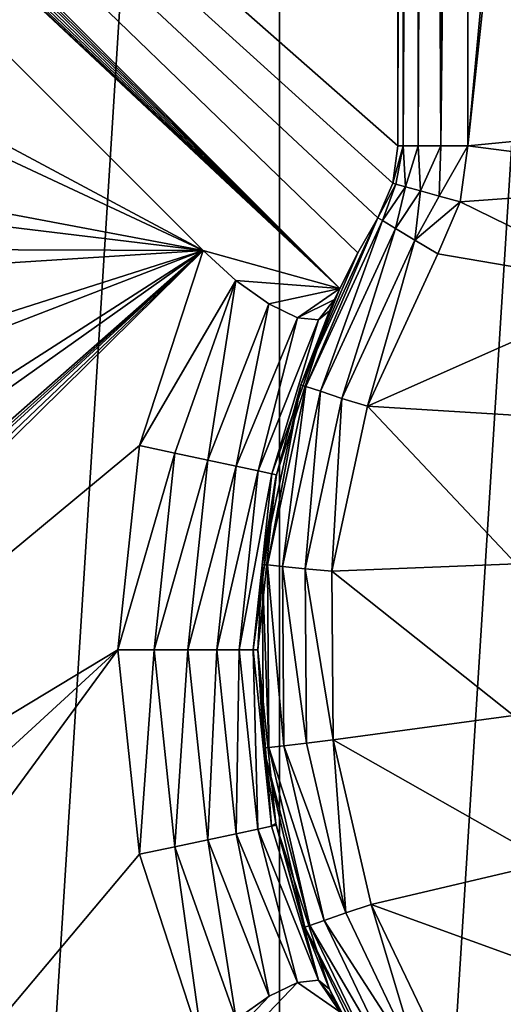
# Model space of a CAD drawing. Header units: millimetres. Extents: x -147 to 148, y -145 to 204.
# Tile 391 of 571: x 82.3 to 85.75, y -2.53 to 4.51. Entities that reach past the tile are written whole.
import ezdxf

# ---------------------------------------------------------------- set-up
doc = ezdxf.new("R2010")
doc.units = ezdxf.units.MM
doc.header["$LTSCALE"] = 26.699852
for name, color, linetype in [('1445', 7, 'CONTINUOUS'), ('1455', 7, 'CONTINUOUS'), ('1456', 7, 'CONTINUOUS'), ('1896', 7, 'CONTINUOUS'), ('743', 7, 'CONTINUOUS'), ('744', 7, 'CONTINUOUS'), ('745', 7, 'CONTINUOUS'), ('746', 7, 'CONTINUOUS'), ('757', 7, 'CONTINUOUS'), ('763', 7, 'CONTINUOUS'), ('894', 7, 'CONTINUOUS'), ('929', 7, 'CONTINUOUS'), ('930', 7, 'CONTINUOUS'), ('931', 7, 'CONTINUOUS')]:
    doc.layers.add(name, color=color, linetype=linetype)

msp = doc.modelspace()

# ---------------------------------------------------------------- linework, layer by layer
at = {"layer": '1445', "color": 7, "linetype": 'CONTINUOUS', "true_color": 0xd8d8d8}
for points in [[(84.5858, -2.5858, 89.9), (73.0939, -14.0777, 89.9), (84.2845, -2.3753, 90.9857), (84.5858, -2.5858, 89.9)], [(73.0939, -14.0777, 89.9), (84.08, -2.4733, 91.2116), (84.2845, -2.3753, 90.9857), (73.0939, -14.0777, 89.9)], [(84.5858, -2.5858, 89.9), (84.2845, -2.3753, 90.9857), (84.4328, -2.3605, 90.7025), (84.5858, -2.5858, 89.9)], [(84.5116, -2.4243, 90.4), (84.548, -2.5052, 90.151), (84.4328, -2.3605, 90.7025), (84.5116, -2.4243, 90.4)], [(84.548, -2.5052, 90.151), (84.5858, -2.5858, 89.9), (84.4328, -2.3605, 90.7025), (84.548, -2.5052, 90.151)], [(73.0939, -14.0777, 89.9), (83.8448, -2.6417, 91.3533), (84.08, -2.4733, 91.2116), (73.0939, -14.0777, 89.9)]]:
    msp.add_3dface(points, dxfattribs=at)
at = {"layer": '1455', "color": 7, "linetype": 'CONTINUOUS', "true_color": 0xd8d8d8}
for points in [[(84.5858, 2.5858, 89.9), (73.0939, 14.0777, 89.9), (84.7152, 2.8409, 89.9), (84.5858, 2.5858, 89.9)], [(73.0939, 14.0777, 89.9), (84.8571, 3.0905, 89.9), (84.7152, 2.8409, 89.9), (73.0939, 14.0777, 89.9)], [(84.8571, 3.0905, 89.9), (73.0939, 14.0777, 89.9), (84.9636, 3.3383, 89.9), (84.8571, 3.0905, 89.9)], [(73.0939, 14.0777, 89.9), (85, 7.8284, 89.9), (85, 3.6056, 89.9), (73.0939, 14.0777, 89.9)], [(73.0939, 14.0777, 89.9), (85, 3.6056, 89.9), (84.9636, 3.3383, 89.9), (73.0939, 14.0777, 89.9)]]:
    msp.add_3dface(points, dxfattribs=at)
at = {"layer": '1456', "color": 7, "linetype": 'CONTINUOUS', "true_color": 0xd8d8d8}
for points in [[(73.0404, 14.0133, 90.1501), (73.0939, 14.0777, 89.9), (84.5858, 2.5858, 89.9), (73.0404, 14.0133, 90.1501)], [(72.9872, 13.9487, 90.4), (73.0404, 14.0133, 90.1501), (84.5858, 2.5858, 89.9), (72.9872, 13.9487, 90.4)], [(72.9872, 13.9487, 90.4), (84.5858, 2.5858, 89.9), (72.9566, 13.8337, 90.7089), (72.9872, 13.9487, 90.4)], [(84.5858, 2.5858, 89.9), (72.999, 13.6597, 90.9882), (72.9566, 13.8337, 90.7089), (84.5858, 2.5858, 89.9)], [(84.5858, 2.5858, 89.9), (73.1101, 13.4443, 91.2092), (72.999, 13.6597, 90.9882), (84.5858, 2.5858, 89.9)], [(84.5858, 2.5858, 89.9), (73.2794, 13.208, 91.3513), (73.1101, 13.4443, 91.2092), (84.5858, 2.5858, 89.9)], [(84.5858, 2.5858, 89.9), (73.4886, 12.9759, 91.4), (73.2794, 13.208, 91.3513), (84.5858, 2.5858, 89.9)], [(83.6089, 2.8555, 91.4), (73.4886, 12.9759, 91.4), (84.5858, 2.5858, 89.9), (83.6089, 2.8555, 91.4)], [(83.6089, 2.8555, 91.4), (84.5858, 2.5858, 89.9), (83.8439, 2.6424, 91.3536), (83.6089, 2.8555, 91.4)], [(84.5858, 2.5858, 89.9), (84.0783, 2.4743, 91.213), (83.8439, 2.6424, 91.3536), (84.5858, 2.5858, 89.9)], [(84.5858, 2.5858, 89.9), (84.2831, 2.3758, 90.9876), (84.0783, 2.4743, 91.213), (84.5858, 2.5858, 89.9)], [(84.5858, 2.5858, 89.9), (84.548, 2.5052, 90.151), (84.2831, 2.3758, 90.9876), (84.5858, 2.5858, 89.9)], [(84.548, 2.5052, 90.151), (84.4324, 2.3604, 90.7036), (84.2831, 2.3758, 90.9876), (84.548, 2.5052, 90.151)], [(84.548, 2.5052, 90.151), (84.5116, 2.4243, 90.4), (84.4324, 2.3604, 90.7036), (84.548, 2.5052, 90.151)]]:
    msp.add_3dface(points, dxfattribs=at)
at = {"layer": '1896', "color": 7, "linetype": 'CONTINUOUS', "true_color": 0xd8d8d8}
for points in [[(20.7086, -1.3008, 26.9), (20.5856, -2.6023, 26.9), (145.5, -45.5, 26.9), (20.7086, -1.3008, 26.9)], [(81.4515, -22.5327, 26.9), (20.7086, -1.3008, 26.9), (145.5, -45.5, 26.9), (81.4515, -22.5327, 26.9)]]:
    msp.add_3dface(points, dxfattribs=at)
at = {"layer": '743', "color": 7, "linetype": 'CONTINUOUS', "true_color": 0xd8d8d8}
for points in [[(84.1548, 22.7613, 93.4), (84.1549, -22.7613, 93.4), (87.0535, 23.3145, 93.4), (84.1548, 22.7613, 93.4)], [(84.1549, -22.7613, 93.4), (87.0536, -23.3145, 93.4), (87.0535, 23.3145, 93.4), (84.1549, -22.7613, 93.4)], [(81.3484, 21.8493, 93.4), (81.3485, -21.8493, 93.4), (84.1548, 22.7613, 93.4), (81.3484, 21.8493, 93.4)], [(81.3485, -21.8493, 93.4), (84.1549, -22.7613, 93.4), (84.1548, 22.7613, 93.4), (81.3485, -21.8493, 93.4)]]:
    msp.add_3dface(points, dxfattribs=at)
at = {"layer": '744', "color": 7, "linetype": 'CONTINUOUS', "true_color": 0xd8d8d8}
for points in [[(73.4886, 12.9759, 91.4), (83.6089, 2.8555, 91.4), (77, 6.3972, 91.4), (73.4886, 12.9759, 91.4)], [(77, 6.3972, 91.4), (83.6089, 2.8555, 91.4), (77, 5.9515, 91.4), (77, 6.3972, 91.4)], [(77, 5.9515, 91.4), (83.6089, 2.8555, 91.4), (77, 4.1028, 91.4), (77, 5.9515, 91.4)], [(77, 4.1028, 91.4), (83.6089, 2.8555, 91.4), (77, 3.6572, 91.4), (77, 4.1028, 91.4)], [(77, 3.6572, 91.4), (83.6089, 2.8555, 91.4), (77, 2.8814, 91.4), (77, 3.6572, 91.4)], [(77, 2.8814, 91.4), (83.6089, 2.8555, 91.4), (77, 2.4357, 91.4), (77, 2.8814, 91.4)], [(77, 2.4357, 91.4), (83.6089, 2.8555, 91.4), (77, 0.7466, 91.4), (77, 2.4357, 91.4)], [(77, 0.7466, 91.4), (83.6089, 2.8555, 91.4), (77, 0.3009, 91.4), (77, 0.7466, 91.4)], [(77, 0.3009, 91.4), (83.6089, 2.8555, 91.4), (77, -1.3882, 91.4), (77, 0.3009, 91.4)], [(77, -1.3882, 91.4), (83.6089, 2.8555, 91.4), (77, -1.8339, 91.4), (77, -1.3882, 91.4)], [(77, -1.8339, 91.4), (83.6089, 2.8555, 91.4), (77.0001, -2.9644, 91.4), (77, -1.8339, 91.4)], [(77.0001, -2.9644, 91.4), (83.6089, 2.8555, 91.4), (77.0284, -3.0617, 91.4), (77.0001, -2.9644, 91.4)], [(77.0284, -3.0617, 91.4), (83.6089, 2.8555, 91.4), (77.0495, -3.1654, 91.4), (77.0284, -3.0617, 91.4)], [(77.0495, -3.1654, 91.4), (83.6089, 2.8555, 91.4), (77.0777, -3.3736, 91.4), (77.0495, -3.1654, 91.4)], [(77.0777, -3.3736, 91.4), (83.6089, 2.8555, 91.4), (77.088, -3.5726, 91.4), (77.0777, -3.3736, 91.4)], [(83.6089, 2.8555, 91.4), (83.1546, 1.4627, 91.4), (77.088, -3.5726, 91.4), (83.6089, 2.8555, 91.4)], [(83.1546, 1.4627, 91.4), (83, 0.0015, 91.4), (77.088, -3.5726, 91.4), (83.1546, 1.4627, 91.4)], [(83.154, -1.4599, 91.4), (73.4886, -12.9759, 91.4), (83, 0.0015, 91.4), (83.154, -1.4599, 91.4)], [(83, 0.0015, 91.4), (73.4886, -12.9759, 91.4), (77, -5.5093, 91.4), (83, 0.0015, 91.4)], [(77.088, -3.5726, 91.4), (83, 0.0015, 91.4), (77, -5.5093, 91.4), (77.088, -3.5726, 91.4)], [(83.6089, -2.8555, 91.4), (73.4886, -12.9759, 91.4), (83.154, -1.4599, 91.4), (83.6089, -2.8555, 91.4)]]:
    msp.add_3dface(points, dxfattribs=at)
at = {"layer": '745', "color": 7, "linetype": 'CONTINUOUS', "true_color": 0xd8d8d8}
for points in [[(85.5, 21.0238, 78.9), (86, 9, 78.9), (85.5, 3.6056, 78.9), (85.5, 21.0238, 78.9)], [(86, 9, 78.9), (86.0483, 8.6931, 78.9), (85.5, 3.6056, 78.9), (86, 9, 78.9)], [(86.0483, 8.6931, 78.9), (88.4088, 3.8868, 78.9), (85.5, 3.6056, 78.9), (86.0483, 8.6931, 78.9)], [(88.4088, 3.8868, 78.9), (87.4675, 3.3506, 78.9), (85.5, 3.6056, 78.9), (88.4088, 3.8868, 78.9)], [(85.5, 3.6056, 78.9), (87.4675, 3.3506, 78.9), (85.4453, 3.2047, 78.9), (85.5, 3.6056, 78.9)], [(87.4675, 3.3506, 78.9), (86.6951, 2.5917, 78.9), (85.4453, 3.2047, 78.9), (87.4675, 3.3506, 78.9)], [(85.4453, 3.2047, 78.9), (86.6951, 2.5917, 78.9), (85.2857, 2.8329, 78.9), (85.4453, 3.2047, 78.9)], [(85.2857, 2.8329, 78.9), (86.6951, 2.5917, 78.9), (84.7841, 1.7444, 78.9), (85.2857, 2.8329, 78.9)], [(86.6951, 2.5917, 78.9), (86.1421, 1.6598, 78.9), (84.7841, 1.7444, 78.9), (86.6951, 2.5917, 78.9)], [(84.7841, 1.7444, 78.9), (85.8458, 0.6168, 78.9), (84.5291, 0.5643, 78.9), (84.7841, 1.7444, 78.9)], [(86.1421, 1.6598, 78.9), (85.8458, 0.6168, 78.9), (84.7841, 1.7444, 78.9), (86.1421, 1.6598, 78.9)], [(85.8458, 0.6168, 78.9), (85.8262, -0.4667, 78.9), (84.5291, 0.5643, 78.9), (85.8458, 0.6168, 78.9)], [(84.5291, 0.5643, 78.9), (85.8262, -0.4667, 78.9), (84.5378, -0.6423, 78.9), (84.5291, 0.5643, 78.9)], [(85.8262, -0.4667, 78.9), (86.0842, -1.5186, 78.9), (84.5378, -0.6423, 78.9), (85.8262, -0.4667, 78.9)], [(84.5378, -0.6423, 78.9), (86.0842, -1.5186, 78.9), (84.8093, -1.818, 78.9), (84.5378, -0.6423, 78.9)], [(86.0842, -1.5186, 78.9), (86.6021, -2.4687, 78.9), (84.8093, -1.818, 78.9), (86.0842, -1.5186, 78.9)], [(84.8093, -1.818, 78.9), (86.6021, -2.4687, 78.9), (85.3311, -2.9068, 78.9), (84.8093, -1.818, 78.9)], [(86.6021, -2.4687, 78.9), (87.2719, -3.1933, 78.9), (85.3311, -2.9068, 78.9), (86.6021, -2.4687, 78.9)]]:
    msp.add_3dface(points, dxfattribs=at)
at = {"layer": '746', "color": 7, "linetype": 'CONTINUOUS', "true_color": 0xd8d8d8}
for points in [[(84.8571, 3.0905, 79.4), (84.3078, 1.8972, 79.4), (84.8571, 3.0905, 89.9), (84.8571, 3.0905, 79.4)], [(84.8571, 3.0905, 89.9), (84.3078, 1.8972, 79.4), (84.7152, 2.8409, 89.9), (84.8571, 3.0905, 89.9)], [(84.3078, 1.8972, 79.4), (84.5858, 2.5858, 89.9), (84.7152, 2.8409, 89.9), (84.3078, 1.8972, 79.4)], [(84.548, 2.5052, 90.151), (84.5858, 2.5858, 89.9), (84.3078, 1.8972, 79.4), (84.548, 2.5052, 90.151)], [(84.5116, 2.4243, 90.4), (84.548, 2.5052, 90.151), (84.3078, 1.8972, 79.4), (84.5116, 2.4243, 90.4)], [(84.1325, 1.2538, 90.4), (84.5116, 2.4243, 90.4), (84.3078, 1.8972, 79.4), (84.1325, 1.2538, 90.4)], [(84.0314, 0.6129, 79.4), (84.1325, 1.2538, 90.4), (84.3078, 1.8972, 79.4), (84.0314, 0.6129, 79.4)], [(84, 0.0013, 90.4), (84.1293, 1.2388, 90.4), (84.0314, 0.6129, 79.4), (84, 0.0013, 90.4)], [(84.1293, 1.2388, 90.4), (84.1325, 1.2538, 90.4), (84.0314, 0.6129, 79.4), (84.1293, 1.2388, 90.4)], [(84.0411, -0.7007, 79.4), (84, 0.0013, 90.4), (84.0314, 0.6129, 79.4), (84.0411, -0.7007, 79.4)], [(84.1293, -1.2388, 90.4), (84, 0.0013, 90.4), (84.0411, -0.7007, 79.4), (84.1293, -1.2388, 90.4)], [(84.3364, -1.9807, 79.4), (84.1293, -1.2388, 90.4), (84.0411, -0.7007, 79.4), (84.3364, -1.9807, 79.4)], [(84.1319, -1.2513, 90.4), (84.1293, -1.2388, 90.4), (84.3364, -1.9807, 79.4), (84.1319, -1.2513, 90.4)], [(84.5116, -2.4243, 90.4), (84.1319, -1.2513, 90.4), (84.3364, -1.9807, 79.4), (84.5116, -2.4243, 90.4)], [(84.9032, -3.1658, 79.4), (84.5116, -2.4243, 90.4), (84.3364, -1.9807, 79.4), (84.9032, -3.1658, 79.4)], [(84.548, -2.5052, 90.151), (84.5116, -2.4243, 90.4), (84.9032, -3.1658, 79.4), (84.548, -2.5052, 90.151)], [(84.5858, -2.5858, 89.9), (84.548, -2.5052, 90.151), (84.9032, -3.1658, 79.4), (84.5858, -2.5858, 89.9)]]:
    msp.add_3dface(points, dxfattribs=at)
at = {"layer": '757', "color": 7, "linetype": 'CONTINUOUS', "true_color": 0xd8d8d8}
for points in [[(85, 3.6056, 79.4), (85, 8.0641, 90.4), (85, 20.1246, 90.4), (85, 3.6056, 79.4)], [(85, 20.1246, 79.4), (85, 3.6056, 79.4), (85, 20.1246, 90.4), (85, 20.1246, 79.4)], [(85, 7.8284, 89.9), (85, 8.0641, 90.4), (85, 3.6056, 79.4), (85, 7.8284, 89.9)], [(85, 3.6056, 89.9), (85, 7.8284, 89.9), (85, 3.6056, 79.4), (85, 3.6056, 89.9)]]:
    msp.add_3dface(points, dxfattribs=at)
at = {"layer": '763', "color": 7, "linetype": 'CONTINUOUS', "true_color": 0xd8d8d8}
for points in [[(85, 3.6056, 89.9), (85, 3.6056, 79.4), (84.9636, 3.3383, 79.4), (85, 3.6056, 89.9)], [(85, 3.6056, 89.9), (84.9636, 3.3383, 79.4), (84.9636, 3.3383, 89.9), (85, 3.6056, 89.9)], [(84.8571, 3.0905, 79.4), (84.8571, 3.0905, 89.9), (84.9636, 3.3383, 89.9), (84.8571, 3.0905, 79.4)], [(84.9636, 3.3383, 79.4), (84.8571, 3.0905, 79.4), (84.9636, 3.3383, 89.9), (84.9636, 3.3383, 79.4)]]:
    msp.add_3dface(points, dxfattribs=at)
at = {"layer": '894', "color": 7, "linetype": 'CONTINUOUS', "true_color": 0xd8d8d8}
for points in [[(83.1546, 1.4627, 91.4), (83.6089, 2.8555, 91.4), (83.8439, 2.6424, 91.3536), (83.1546, 1.4627, 91.4)], [(83.1546, 1.4627, 91.4), (83.8439, 2.6424, 91.3536), (83.4076, 1.4087, 91.3659), (83.1546, 1.4627, 91.4)], [(83.4076, 1.4087, 91.3659), (83.8439, 2.6424, 91.3536), (83.6435, 1.3583, 91.266), (83.4076, 1.4087, 91.3659)], [(83.8439, 2.6424, 91.3536), (84.0783, 2.4743, 91.213), (83.6435, 1.3583, 91.266), (83.8439, 2.6424, 91.3536)], [(83.6435, 1.3583, 91.266), (84.0783, 2.4743, 91.213), (83.846, 1.315, 91.1071), (83.6435, 1.3583, 91.266)], [(84.0783, 2.4743, 91.213), (84.2831, 2.3758, 90.9876), (83.846, 1.315, 91.1071), (84.0783, 2.4743, 91.213)], [(84.5116, 2.4243, 90.4), (84.1325, 1.2538, 90.4), (84.0991, 1.2609, 90.6588), (84.5116, 2.4243, 90.4)], [(84.4324, 2.3604, 90.7036), (84.5116, 2.4243, 90.4), (84.0991, 1.2609, 90.6588), (84.4324, 2.3604, 90.7036)], [(83.846, 1.315, 91.1071), (84.2831, 2.3758, 90.9876), (84.0014, 1.2818, 90.9), (83.846, 1.315, 91.1071)], [(84.2831, 2.3758, 90.9876), (84.4324, 2.3604, 90.7036), (84.0014, 1.2818, 90.9), (84.2831, 2.3758, 90.9876)], [(84.0014, 1.2818, 90.9), (84.4324, 2.3604, 90.7036), (84.0991, 1.2609, 90.6588), (84.0014, 1.2818, 90.9)], [(83, 0.0015, 91.4), (83.1546, 1.4627, 91.4), (83.4076, 1.4087, 91.3659), (83, 0.0015, 91.4)], [(83, 0.0015, 91.4), (83.4076, 1.4087, 91.3659), (83.2588, 0.0014, 91.3659), (83, 0.0015, 91.4)], [(83.4076, 1.4087, 91.3659), (83.6435, 1.3583, 91.266), (83.2588, 0.0014, 91.3659), (83.4076, 1.4087, 91.3659)], [(83.6435, 1.3583, 91.266), (83.5, 0.0014, 91.266), (83.2588, 0.0014, 91.3659), (83.6435, 1.3583, 91.266)], [(83.6435, 1.3583, 91.266), (83.846, 1.315, 91.1071), (83.5, 0.0014, 91.266), (83.6435, 1.3583, 91.266)], [(83.846, 1.315, 91.1071), (83.7071, 0.0013, 91.1071), (83.5, 0.0014, 91.266), (83.846, 1.315, 91.1071)], [(83.846, 1.315, 91.1071), (84.0014, 1.2818, 90.9), (83.7071, 0.0013, 91.1071), (83.846, 1.315, 91.1071)], [(84.0014, 1.2818, 90.9), (83.866, 0.0013, 90.9), (83.7071, 0.0013, 91.1071), (84.0014, 1.2818, 90.9)], [(84.0014, 1.2818, 90.9), (84.0991, 1.2609, 90.6588), (83.866, 0.0013, 90.9), (84.0014, 1.2818, 90.9)], [(84.0991, 1.2609, 90.6588), (83.9659, 0.0013, 90.6588), (83.866, 0.0013, 90.9), (84.0991, 1.2609, 90.6588)], [(84.0991, 1.2609, 90.6588), (84.1325, 1.2538, 90.4), (83.9659, 0.0013, 90.6588), (84.0991, 1.2609, 90.6588)], [(84.1325, 1.2538, 90.4), (84.1293, 1.2388, 90.4), (83.9659, 0.0013, 90.6588), (84.1325, 1.2538, 90.4)], [(84.1293, 1.2388, 90.4), (84, 0.0013, 90.4), (83.9659, 0.0013, 90.6588), (84.1293, 1.2388, 90.4)], [(83.154, -1.4599, 91.4), (83, 0.0015, 91.4), (83.2588, 0.0014, 91.3659), (83.154, -1.4599, 91.4)], [(83.4071, -1.4059, 91.3659), (83.154, -1.4599, 91.4), (83.2588, 0.0014, 91.3659), (83.4071, -1.4059, 91.3659)], [(83.5, 0.0014, 91.266), (83.4071, -1.4059, 91.3659), (83.2588, 0.0014, 91.3659), (83.5, 0.0014, 91.266)], [(83.6429, -1.3556, 91.266), (83.4071, -1.4059, 91.3659), (83.5, 0.0014, 91.266), (83.6429, -1.3556, 91.266)], [(83.7071, 0.0013, 91.1071), (83.6429, -1.3556, 91.266), (83.5, 0.0014, 91.266), (83.7071, 0.0013, 91.1071)], [(83.8455, -1.3124, 91.1071), (83.6429, -1.3556, 91.266), (83.7071, 0.0013, 91.1071), (83.8455, -1.3124, 91.1071)], [(83.866, 0.0013, 90.9), (83.8455, -1.3124, 91.1071), (83.7071, 0.0013, 91.1071), (83.866, 0.0013, 90.9)], [(84.0009, -1.2793, 90.9), (83.8455, -1.3124, 91.1071), (83.866, 0.0013, 90.9), (84.0009, -1.2793, 90.9)], [(83.9659, 0.0013, 90.6588), (84.0009, -1.2793, 90.9), (83.866, 0.0013, 90.9), (83.9659, 0.0013, 90.6588)], [(84, 0.0013, 90.4), (84.0986, -1.2584, 90.6588), (83.9659, 0.0013, 90.6588), (84, 0.0013, 90.4)], [(84.0986, -1.2584, 90.6588), (84.0009, -1.2793, 90.9), (83.9659, 0.0013, 90.6588), (84.0986, -1.2584, 90.6588)], [(84, 0.0013, 90.4), (84.1293, -1.2388, 90.4), (84.0986, -1.2584, 90.6588), (84, 0.0013, 90.4)], [(84.0986, -1.2584, 90.6588), (84.4328, -2.3605, 90.7025), (84.0009, -1.2793, 90.9), (84.0986, -1.2584, 90.6588)], [(84.1293, -1.2388, 90.4), (84.1319, -1.2513, 90.4), (84.0986, -1.2584, 90.6588), (84.1293, -1.2388, 90.4)], [(84.1319, -1.2513, 90.4), (84.4328, -2.3605, 90.7025), (84.0986, -1.2584, 90.6588), (84.1319, -1.2513, 90.4)], [(84.1319, -1.2513, 90.4), (84.5116, -2.4243, 90.4), (84.4328, -2.3605, 90.7025), (84.1319, -1.2513, 90.4)], [(83.8455, -1.3124, 91.1071), (84.08, -2.4733, 91.2116), (83.6429, -1.3556, 91.266), (83.8455, -1.3124, 91.1071)], [(84.0009, -1.2793, 90.9), (84.2845, -2.3753, 90.9857), (83.8455, -1.3124, 91.1071), (84.0009, -1.2793, 90.9)], [(84.2845, -2.3753, 90.9857), (84.08, -2.4733, 91.2116), (83.8455, -1.3124, 91.1071), (84.2845, -2.3753, 90.9857)], [(84.4328, -2.3605, 90.7025), (84.2845, -2.3753, 90.9857), (84.0009, -1.2793, 90.9), (84.4328, -2.3605, 90.7025)], [(83.6089, -2.8555, 91.4), (83.154, -1.4599, 91.4), (83.4071, -1.4059, 91.3659), (83.6089, -2.8555, 91.4)], [(83.6429, -1.3556, 91.266), (83.8448, -2.6417, 91.3533), (83.4071, -1.4059, 91.3659), (83.6429, -1.3556, 91.266)], [(83.8448, -2.6417, 91.3533), (83.6089, -2.8555, 91.4), (83.4071, -1.4059, 91.3659), (83.8448, -2.6417, 91.3533)], [(84.08, -2.4733, 91.2116), (83.8448, -2.6417, 91.3533), (83.6429, -1.3556, 91.266), (84.08, -2.4733, 91.2116)]]:
    msp.add_3dface(points, dxfattribs=at)
at = {"layer": '929', "color": 7, "linetype": 'CONTINUOUS', "true_color": 0xd8d8d8}
for points in [[(84.3078, 1.8972, 79.4), (84.8571, 3.0905, 79.4), (84.3439, 1.8851, 79.2087), (84.3078, 1.8972, 79.4)], [(84.3439, 1.8851, 79.2087), (84.8571, 3.0905, 79.4), (84.8898, 3.0709, 79.2087), (84.3439, 1.8851, 79.2087)], [(84.3439, 1.8851, 79.2087), (84.8898, 3.0709, 79.2087), (84.4469, 1.8508, 79.0463), (84.3439, 1.8851, 79.2087)], [(84.4469, 1.8508, 79.0463), (84.8898, 3.0709, 79.2087), (84.9828, 3.015, 79.0463), (84.4469, 1.8508, 79.0463)], [(84.4469, 1.8508, 79.0463), (84.9828, 3.015, 79.0463), (84.601, 1.7995, 78.9379), (84.4469, 1.8508, 79.0463)], [(84.601, 1.7995, 78.9379), (84.9828, 3.015, 79.0463), (85.122, 2.9313, 78.9379), (84.601, 1.7995, 78.9379)], [(84.7841, 1.7444, 78.9), (84.601, 1.7995, 78.9379), (85.122, 2.9313, 78.9379), (84.7841, 1.7444, 78.9)], [(85.2857, 2.8329, 78.9), (84.7841, 1.7444, 78.9), (85.122, 2.9313, 78.9379), (85.2857, 2.8329, 78.9)], [(84.0314, 0.6129, 79.4), (84.3078, 1.8972, 79.4), (84.0693, 0.6091, 79.2087), (84.0314, 0.6129, 79.4)], [(84.0693, 0.6091, 79.2087), (84.3078, 1.8972, 79.4), (84.3439, 1.8851, 79.2087), (84.0693, 0.6091, 79.2087)], [(84.0693, 0.6091, 79.2087), (84.3439, 1.8851, 79.2087), (84.1772, 0.598, 79.0463), (84.0693, 0.6091, 79.2087)], [(84.1772, 0.598, 79.0463), (84.3439, 1.8851, 79.2087), (84.4469, 1.8508, 79.0463), (84.1772, 0.598, 79.0463)], [(84.1772, 0.598, 79.0463), (84.4469, 1.8508, 79.0463), (84.3388, 0.5814, 78.9379), (84.1772, 0.598, 79.0463)], [(84.3388, 0.5814, 78.9379), (84.4469, 1.8508, 79.0463), (84.601, 1.7995, 78.9379), (84.3388, 0.5814, 78.9379)], [(84.5291, 0.5643, 78.9), (84.3388, 0.5814, 78.9379), (84.601, 1.7995, 78.9379), (84.5291, 0.5643, 78.9)], [(84.7841, 1.7444, 78.9), (84.5291, 0.5643, 78.9), (84.601, 1.7995, 78.9379), (84.7841, 1.7444, 78.9)], [(84.0411, -0.7007, 79.4), (84.0314, 0.6129, 79.4), (84.0789, -0.6962, 79.2087), (84.0411, -0.7007, 79.4)], [(84.0789, -0.6962, 79.2087), (84.0314, 0.6129, 79.4), (84.0693, 0.6091, 79.2087), (84.0789, -0.6962, 79.2087)], [(84.0789, -0.6962, 79.2087), (84.0693, 0.6091, 79.2087), (84.1866, -0.6836, 79.0463), (84.0789, -0.6962, 79.2087)], [(84.1866, -0.6836, 79.0463), (84.0693, 0.6091, 79.2087), (84.1772, 0.598, 79.0463), (84.1866, -0.6836, 79.0463)], [(84.1866, -0.6836, 79.0463), (84.1772, 0.598, 79.0463), (84.348, -0.6646, 78.9379), (84.1866, -0.6836, 79.0463)], [(84.348, -0.6646, 78.9379), (84.1772, 0.598, 79.0463), (84.3388, 0.5814, 78.9379), (84.348, -0.6646, 78.9379)], [(84.5291, 0.5643, 78.9), (84.5378, -0.6423, 78.9), (84.3388, 0.5814, 78.9379), (84.5291, 0.5643, 78.9)], [(84.5378, -0.6423, 78.9), (84.348, -0.6646, 78.9379), (84.3388, 0.5814, 78.9379), (84.5378, -0.6423, 78.9)], [(84.3723, -1.9681, 79.2087), (84.0411, -0.7007, 79.4), (84.0789, -0.6962, 79.2087), (84.3723, -1.9681, 79.2087)], [(84.3364, -1.9807, 79.4), (84.0411, -0.7007, 79.4), (84.3723, -1.9681, 79.2087), (84.3364, -1.9807, 79.4)], [(84.4747, -1.9323, 79.0463), (84.0789, -0.6962, 79.2087), (84.1866, -0.6836, 79.0463), (84.4747, -1.9323, 79.0463)], [(84.3723, -1.9681, 79.2087), (84.0789, -0.6962, 79.2087), (84.4747, -1.9323, 79.0463), (84.3723, -1.9681, 79.2087)], [(84.6281, -1.8787, 78.9379), (84.1866, -0.6836, 79.0463), (84.348, -0.6646, 78.9379), (84.6281, -1.8787, 78.9379)], [(84.4747, -1.9323, 79.0463), (84.1866, -0.6836, 79.0463), (84.6281, -1.8787, 78.9379), (84.4747, -1.9323, 79.0463)], [(84.5378, -0.6423, 78.9), (84.6281, -1.8787, 78.9379), (84.348, -0.6646, 78.9379), (84.5378, -0.6423, 78.9)], [(84.5378, -0.6423, 78.9), (84.8093, -1.818, 78.9), (84.6281, -1.8787, 78.9379), (84.5378, -0.6423, 78.9)], [(84.8093, -1.818, 78.9), (85.1657, -3.0027, 78.9379), (84.6281, -1.8787, 78.9379), (84.8093, -1.818, 78.9)], [(84.8093, -1.818, 78.9), (85.3311, -2.9068, 78.9), (85.1657, -3.0027, 78.9379), (84.8093, -1.818, 78.9)], [(85.1657, -3.0027, 78.9379), (84.4747, -1.9323, 79.0463), (84.6281, -1.8787, 78.9379), (85.1657, -3.0027, 78.9379)], [(84.9355, -3.1457, 79.2087), (84.3364, -1.9807, 79.4), (84.3723, -1.9681, 79.2087), (84.9355, -3.1457, 79.2087)], [(85.0277, -3.0885, 79.0463), (84.3723, -1.9681, 79.2087), (84.4747, -1.9323, 79.0463), (85.0277, -3.0885, 79.0463)], [(84.9355, -3.1457, 79.2087), (84.3723, -1.9681, 79.2087), (85.0277, -3.0885, 79.0463), (84.9355, -3.1457, 79.2087)], [(85.0277, -3.0885, 79.0463), (84.4747, -1.9323, 79.0463), (85.1657, -3.0027, 78.9379), (85.0277, -3.0885, 79.0463)], [(84.9032, -3.1658, 79.4), (84.3364, -1.9807, 79.4), (84.9355, -3.1457, 79.2087), (84.9032, -3.1658, 79.4)]]:
    msp.add_3dface(points, dxfattribs=at)
at = {"layer": '930', "color": 7, "linetype": 'CONTINUOUS', "true_color": 0xd8d8d8}
for points in [[(84.9636, 3.3383, 79.4), (85, 3.6056, 79.4), (85.0381, 3.6056, 79.2087), (84.9636, 3.3383, 79.4)], [(84.9872, 3.3317, 79.2455), (84.9636, 3.3383, 79.4), (85.0381, 3.6056, 79.2087), (84.9872, 3.3317, 79.2455)], [(85.0556, 3.3128, 79.1061), (84.9872, 3.3317, 79.2455), (85.0381, 3.6056, 79.2087), (85.0556, 3.3128, 79.1061)], [(85.1464, 3.6056, 79.0464), (85.0556, 3.3128, 79.1061), (85.0381, 3.6056, 79.2087), (85.1464, 3.6056, 79.0464)], [(85.1622, 3.2832, 78.9955), (85.0556, 3.3128, 79.1061), (85.1464, 3.6056, 79.0464), (85.1622, 3.2832, 78.9955)], [(85.3087, 3.6056, 78.9381), (85.1622, 3.2832, 78.9955), (85.1464, 3.6056, 79.0464), (85.3087, 3.6056, 78.9381)], [(85.2965, 3.246, 78.9245), (85.1622, 3.2832, 78.9955), (85.3087, 3.6056, 78.9381), (85.2965, 3.246, 78.9245)], [(85.5, 3.6056, 78.9), (85.4453, 3.2047, 78.9), (85.2965, 3.246, 78.9245), (85.5, 3.6056, 78.9)], [(85.5, 3.6056, 78.9), (85.2965, 3.246, 78.9245), (85.3087, 3.6056, 78.9381), (85.5, 3.6056, 78.9)], [(84.8571, 3.0905, 79.4), (84.9636, 3.3383, 79.4), (84.9872, 3.3317, 79.2455), (84.8571, 3.0905, 79.4)], [(84.8898, 3.0709, 79.2087), (84.8571, 3.0905, 79.4), (84.9872, 3.3317, 79.2455), (84.8898, 3.0709, 79.2087)], [(84.8898, 3.0709, 79.2087), (84.9872, 3.3317, 79.2455), (85.0556, 3.3128, 79.1061), (84.8898, 3.0709, 79.2087)], [(84.9828, 3.015, 79.0463), (84.8898, 3.0709, 79.2087), (85.0556, 3.3128, 79.1061), (84.9828, 3.015, 79.0463)], [(84.9828, 3.015, 79.0463), (85.0556, 3.3128, 79.1061), (85.1622, 3.2832, 78.9955), (84.9828, 3.015, 79.0463)], [(85.122, 2.9313, 78.9379), (84.9828, 3.015, 79.0463), (85.1622, 3.2832, 78.9955), (85.122, 2.9313, 78.9379)], [(85.122, 2.9313, 78.9379), (85.1622, 3.2832, 78.9955), (85.2965, 3.246, 78.9245), (85.122, 2.9313, 78.9379)], [(85.4453, 3.2047, 78.9), (85.122, 2.9313, 78.9379), (85.2965, 3.246, 78.9245), (85.4453, 3.2047, 78.9)], [(85.4453, 3.2047, 78.9), (85.2857, 2.8329, 78.9), (85.122, 2.9313, 78.9379), (85.4453, 3.2047, 78.9)]]:
    msp.add_3dface(points, dxfattribs=at)
at = {"layer": '931', "color": 7, "linetype": 'CONTINUOUS', "true_color": 0xd8d8d8}
for points in [[(85.5, 21.0238, 78.9), (85.5, 3.6056, 78.9), (85.3087, 3.6056, 78.9381), (85.5, 21.0238, 78.9)], [(85.5, 21.0238, 78.9), (85.3087, 3.6056, 78.9381), (85.4188, 20.9767, 78.9066), (85.5, 21.0238, 78.9)], [(85.4188, 20.9767, 78.9066), (85.3087, 3.6056, 78.9381), (85.3571, 20.9248, 78.9208), (85.4188, 20.9767, 78.9066)], [(85.3571, 20.9248, 78.9208), (85.3087, 3.6056, 78.9381), (85.323, 20.8917, 78.9324), (85.3571, 20.9248, 78.9208)], [(85.323, 20.8917, 78.9324), (85.3087, 3.6056, 78.9381), (85.2187, 20.7526, 78.9866), (85.323, 20.8917, 78.9324)], [(85.3087, 3.6056, 78.9381), (85.1464, 3.6056, 79.0464), (85.2187, 20.7526, 78.9866), (85.3087, 3.6056, 78.9381)], [(85.2187, 20.7526, 78.9866), (85.1464, 3.6056, 79.0464), (85.1855, 20.6917, 79.0113), (85.2187, 20.7526, 78.9866)], [(85.1855, 20.6917, 79.0113), (85.1464, 3.6056, 79.0464), (85.128, 20.5709, 79.0659), (85.1855, 20.6917, 79.0113)], [(85.1464, 3.6056, 79.0464), (85.0381, 3.6056, 79.2087), (85.128, 20.5709, 79.0659), (85.1464, 3.6056, 79.0464)], [(85.128, 20.5709, 79.0659), (85.0381, 3.6056, 79.2087), (85.0696, 20.4083, 79.1455), (85.128, 20.5709, 79.0659)], [(85.0696, 20.4083, 79.1455), (85.0381, 3.6056, 79.2087), (85.0365, 20.2857, 79.2124), (85.0696, 20.4083, 79.1455)], [(85.0381, 3.6056, 79.2087), (85, 3.6056, 79.4), (85.0365, 20.2857, 79.2124), (85.0381, 3.6056, 79.2087)], [(85.0365, 20.2857, 79.2124), (85, 3.6056, 79.4), (85.0228, 20.2276, 79.2507), (85.0365, 20.2857, 79.2124)], [(85.0228, 20.2276, 79.2507), (85, 3.6056, 79.4), (85.0176, 20.2053, 79.2685), (85.0228, 20.2276, 79.2507)], [(85.0176, 20.2053, 79.2685), (85, 3.6056, 79.4), (85.0067, 20.1562, 79.3182), (85.0176, 20.2053, 79.2685)], [(85.0067, 20.1562, 79.3182), (85, 3.6056, 79.4), (85.0044, 20.1448, 79.3335), (85.0067, 20.1562, 79.3182)], [(85.0044, 20.1448, 79.3335), (85, 3.6056, 79.4), (85.0015, 20.1309, 79.3612), (85.0044, 20.1448, 79.3335)], [(85, 3.6056, 79.4), (85, 20.1246, 79.4), (85.0015, 20.1309, 79.3612), (85, 3.6056, 79.4)]]:
    msp.add_3dface(points, dxfattribs=at)

doc.saveas('drawing.dxf')
